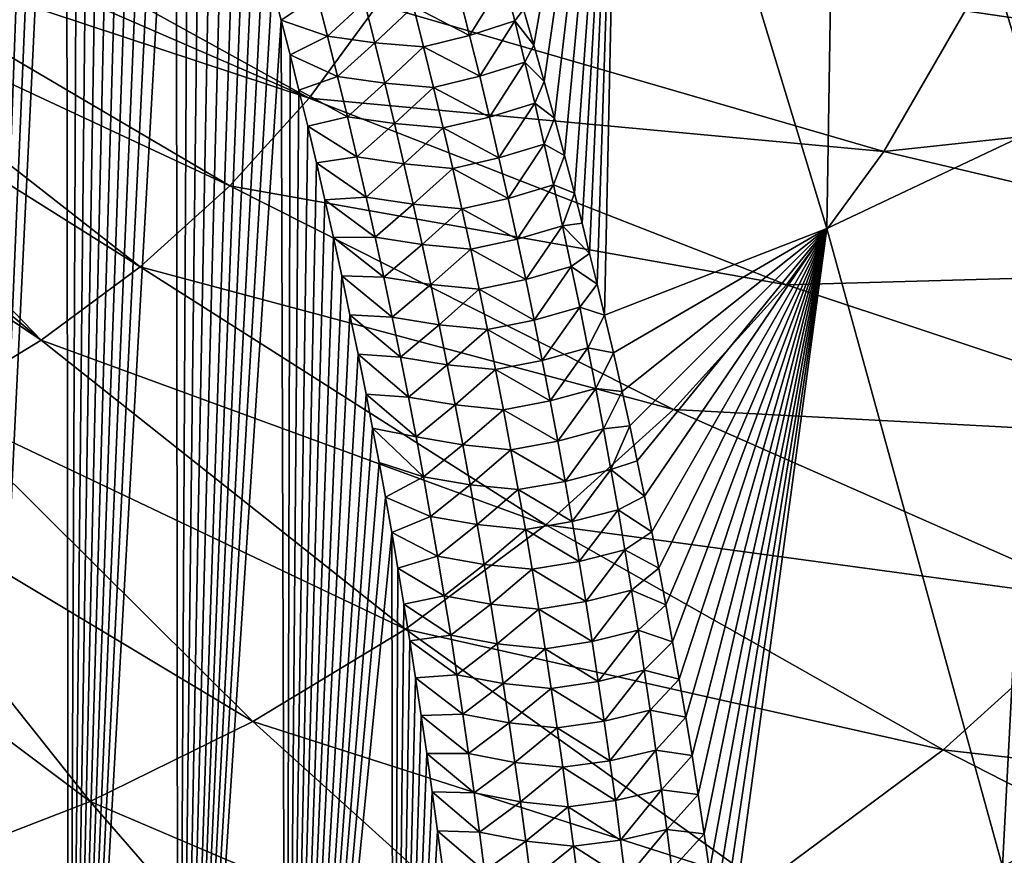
# Model space of a CAD drawing. Header units: metres. Extents: x -109 to 109, y -315 to 32.
# Tile 308 of 384: x 82.13 to 88.73, y -54.62 to -49.03. Entities that reach past the tile are written whole.
import ezdxf

# ---------------------------------------------------------------- set-up
doc = ezdxf.new("R2010")
doc.units = ezdxf.units.M
doc.layers.add('solid_K244242000C74_AAA', color=7, linetype='CONTINUOUS')

msp = doc.modelspace()

# ---------------------------------------------------------------- linework, layer by layer
at = {"layer": 'solid_K244242000C74_AAA'}
for points in [[(81.726189, -59.402504, 48.252052), (82.053108, -43.763813, 27.328327), (82.164825, -44.009323, 27.59325)], [(81.726189, -59.402504, 48.252052), (82.164825, -44.009323, 27.59325), (82.27639, -44.261806, 27.866171)], [(81.726189, -59.402504, 48.252052), (82.27639, -44.261806, 27.866171), (82.359879, -44.45602, 28.076517)], [(81.726189, -59.402504, 48.252052), (82.359879, -44.45602, 28.076517), (82.443153, -44.654606, 28.292028)], [(88.975899, -49.744759, 36.259892), (87.621567, -45.251755, 31.041943), (89.022461, -44.531033, 31.546597)], [(82.462204, -59.461239, 47.93), (81.726189, -59.402504, 48.252052), (82.443153, -44.654606, 28.292028)], [(82.462204, -59.461239, 47.93), (82.443153, -44.654606, 28.292028), (82.526222, -44.857567, 28.512701)], [(82.462204, -59.461239, 47.93), (82.526222, -44.857567, 28.512701), (82.609161, -45.064625, 28.738136)], [(82.462204, -59.461239, 47.93), (82.609161, -45.064625, 28.738136), (82.691895, -45.275982, 28.96863)], [(82.462204, -59.461239, 47.93), (82.691895, -45.275982, 28.96863), (82.774361, -45.491848, 29.204515)], [(87.539856, -50.423916, 35.78434), (86.159157, -45.885197, 30.598402), (87.621567, -45.251755, 31.041943)], [(88.975899, -49.744759, 36.259892), (87.539856, -50.423916, 35.78434), (87.621567, -45.251755, 31.041943)], [(82.462204, -59.461239, 47.93), (82.774361, -45.491848, 29.204515), (82.856483, -45.712444, 29.446127)], [(82.462204, -59.461239, 47.93), (82.856483, -45.712444, 29.446127), (82.938248, -45.937805, 29.693533)], [(85.576828, -49.196304, 33.296268), (85.506889, -48.957386, 33.02734), (86.159157, -45.885197, 30.598402)], [(85.646049, -49.438728, 33.569897), (85.576828, -49.196304, 33.296268), (86.159157, -45.885197, 30.598402)], [(85.714485, -49.684856, 33.848454), (85.646049, -49.438728, 33.569897), (86.159157, -45.885197, 30.598402)], [(85.782104, -49.934872, 34.132164), (85.714485, -49.684856, 33.848454), (86.159157, -45.885197, 30.598402)], [(85.848846, -50.188957, 34.421257), (85.782104, -49.934872, 34.132164), (86.159157, -45.885197, 30.598402)], [(85.900154, -50.389652, 34.650139), (85.848846, -50.188957, 34.421257), (86.159157, -45.885197, 30.598402)], [(85.95092, -50.592587, 34.882149), (85.900154, -50.389652, 34.650139), (86.159157, -45.885197, 30.598402)], [(86.001144, -50.797588, 35.117146), (85.95092, -50.592587, 34.882149), (86.159157, -45.885197, 30.598402)], [(86.050797, -51.004757, 35.355259), (86.001144, -50.797588, 35.117146), (86.159157, -45.885197, 30.598402)], [(87.539856, -50.423916, 35.78434), (86.050797, -51.004757, 35.355259), (86.159157, -45.885197, 30.598402)], [(82.462204, -59.461239, 47.93), (82.938248, -45.937805, 29.693533), (83.019783, -46.167603, 29.946218)], [(82.462204, -59.461239, 47.93), (83.019783, -46.167603, 29.946218), (83.100998, -46.402039, 30.204504)], [(82.462204, -59.461239, 47.93), (83.100998, -46.402039, 30.204504), (83.181793, -46.641346, 30.468782)], [(83.193497, -59.527279, 47.561207), (82.462204, -59.461239, 47.93), (83.181793, -46.641346, 30.468782)], [(83.193497, -59.527279, 47.561207), (83.181793, -46.641346, 30.468782), (83.262077, -46.885769, 30.739441)], [(83.193497, -59.527279, 47.561207), (83.262077, -46.885769, 30.739441), (83.341812, -47.135399, 31.01663)], [(83.193497, -59.527279, 47.561207), (83.341812, -47.135399, 31.01663), (83.421181, -47.389839, 31.299721)], [(83.193497, -59.527279, 47.561207), (83.421181, -47.389839, 31.299721), (83.500076, -47.649284, 31.589045)], [(83.193497, -59.527279, 47.561207), (83.500076, -47.649284, 31.589045), (83.578369, -47.914001, 31.885057)], [(81.021439, -47.867664, 63.811001), (80.813713, -48.13847, 63.621384), (84.071983, -49.550869, 61.94511)], [(81.021439, -47.867664, 63.811001), (84.071983, -49.550869, 61.94511), (84.531441, -48.922951, 62.384785)], [(83.193497, -59.527279, 47.561207), (83.578369, -47.914001, 31.885057), (83.640488, -48.129753, 32.126995)], [(80.813713, -48.13847, 63.621384), (80.581871, -48.395798, 63.4412), (84.071983, -49.550869, 61.94511)], [(83.193497, -59.527279, 47.561207), (83.640488, -48.129753, 32.126995), (83.702072, -48.349182, 32.373734)], [(91.943657, -49.475998, 59.506268), (92.496307, -48.210781, 60.392181), (88.46579, -48.967297, 61.29134)], [(83.193497, -59.527279, 47.561207), (83.702072, -48.349182, 32.373734), (83.76326, -48.572044, 32.624866)], [(80.581871, -48.395798, 63.4412), (80.327209, -48.63821, 63.271458), (83.539612, -50.138874, 61.533386)], [(80.581871, -48.395798, 63.4412), (83.539612, -50.138874, 61.533386), (84.071983, -49.550869, 61.94511)], [(83.193497, -59.527279, 47.561207), (83.76326, -48.572044, 32.624866), (83.824089, -48.798252, 32.880257)], [(80.327209, -48.63821, 63.271458), (80.051132, -48.864361, 63.11311), (82.939445, -50.681305, 61.153572)], [(80.327209, -48.63821, 63.271458), (82.939445, -50.681305, 61.153572), (83.539612, -50.138874, 61.533386)], [(83.193497, -59.527279, 47.561207), (83.824089, -48.798252, 32.880257), (83.884476, -49.027958, 33.140175)], [(84.124443, -48.866665, 32.794483), (83.884476, -49.027958, 33.140175), (83.824089, -48.798252, 32.880257)], [(85.146988, -49.130974, 33.043907), (85.077545, -48.856926, 32.741043), (85.379143, -48.75864, 32.766819)], [(85.146988, -49.130974, 33.043907), (85.379143, -48.75864, 32.766819), (85.449142, -49.034378, 33.069736)], [(85.449142, -49.034378, 33.069736), (85.379143, -48.75864, 32.766819), (85.506889, -48.957386, 33.02734)], [(80.051132, -48.864361, 63.11311), (79.755203, -49.072979, 62.967033), (82.27726, -51.172932, 60.80933)], [(80.051132, -48.864361, 63.11311), (82.27726, -51.172932, 60.80933), (82.939445, -50.681305, 61.153572)], [(84.194229, -49.136566, 33.098251), (83.884476, -49.027958, 33.140175), (84.124443, -48.866665, 32.794483)], [(84.194229, -49.136566, 33.098251), (84.124443, -48.866665, 32.794483), (84.441505, -48.90871, 32.751919)], [(84.769806, -48.93647, 32.768391), (85.077545, -48.856926, 32.741043), (85.146988, -49.130974, 33.043907)], [(87.922363, -49.908493, 60.632309), (84.531441, -48.922951, 62.384785), (84.071983, -49.550869, 61.94511)], [(84.194229, -49.136566, 33.098251), (84.441505, -48.90871, 32.751919), (84.51088, -49.179886, 33.055283)], [(84.51088, -49.179886, 33.055283), (84.441505, -48.90871, 32.751919), (84.769806, -48.93647, 32.768391)], [(84.51088, -49.179886, 33.055283), (84.769806, -48.93647, 32.768391), (84.838654, -49.208263, 33.070705)], [(87.922363, -49.908493, 60.632309), (88.46579, -48.967297, 61.29134), (84.531441, -48.922951, 62.384785)], [(84.838654, -49.208263, 33.070705), (84.769806, -48.93647, 32.768391), (85.146988, -49.130974, 33.043907)], [(85.449142, -49.034378, 33.069736), (85.506889, -48.957386, 33.02734), (85.576828, -49.196304, 33.296268)], [(91.943657, -49.475998, 59.506268), (88.46579, -48.967297, 61.29134), (87.922363, -49.908493, 60.632309)], [(79.755203, -49.072979, 62.967033), (79.441063, -49.262897, 62.834049), (82.27726, -51.172932, 60.80933)], [(83.918663, -59.600697, 47.145042), (83.193497, -59.527279, 47.561207), (83.884476, -49.027958, 33.140175)], [(83.918663, -59.600697, 47.145042), (83.884476, -49.027958, 33.140175), (83.944313, -49.261318, 33.404903)], [(84.194229, -49.136566, 33.098251), (83.944313, -49.261318, 33.404903), (83.884476, -49.027958, 33.140175)], [(85.214417, -49.404667, 33.347458), (85.146988, -49.130974, 33.043907), (85.449142, -49.034378, 33.069736)], [(85.214417, -49.404667, 33.347458), (85.449142, -49.034378, 33.069736), (85.517097, -49.309719, 33.373341)], [(85.517097, -49.309719, 33.373341), (85.449142, -49.034378, 33.069736), (85.576828, -49.196304, 33.296268)], [(84.262009, -49.406254, 33.402714), (83.944313, -49.261318, 33.404903), (84.194229, -49.136566, 33.098251)], [(84.262009, -49.406254, 33.402714), (84.194229, -49.136566, 33.098251), (84.51088, -49.179886, 33.055283)], [(84.838654, -49.208263, 33.070705), (85.146988, -49.130974, 33.043907), (85.214417, -49.404667, 33.347458)], [(84.262009, -49.406254, 33.402714), (84.51088, -49.179886, 33.055283), (84.578247, -49.45079, 33.359337)], [(84.578247, -49.45079, 33.359337), (84.51088, -49.179886, 33.055283), (84.838654, -49.208263, 33.070705)], [(85.517097, -49.309719, 33.373341), (85.576828, -49.196304, 33.296268), (85.646049, -49.438728, 33.569897)], [(79.441063, -49.262897, 62.834049), (81.559441, -51.609028, 60.503975), (82.27726, -51.172932, 60.80933)], [(83.918663, -59.600697, 47.145042), (83.944313, -49.261318, 33.404903), (84.003532, -49.498482, 33.674721)], [(84.262009, -49.406254, 33.402714), (84.003532, -49.498482, 33.674721), (83.944313, -49.261318, 33.404903)], [(84.578247, -49.45079, 33.359337), (84.838654, -49.208263, 33.070705), (84.90551, -49.47974, 33.373707)], [(84.90551, -49.47974, 33.373707), (84.838654, -49.208263, 33.070705), (85.214417, -49.404667, 33.347458)], [(85.279869, -49.677986, 33.651688), (85.214417, -49.404667, 33.347458), (85.517097, -49.309719, 33.373341)], [(85.279869, -49.677986, 33.651688), (85.517097, -49.309719, 33.373341), (85.583054, -49.584648, 33.677628)], [(85.583054, -49.584648, 33.677628), (85.517097, -49.309719, 33.373341), (85.646049, -49.438728, 33.569897)], [(84.90551, -49.47974, 33.373707), (85.214417, -49.404667, 33.347458), (85.279869, -49.677986, 33.651688)], [(84.32782, -49.675705, 33.707867), (84.003532, -49.498482, 33.674721), (84.262009, -49.406254, 33.402714)], [(84.32782, -49.675705, 33.707867), (84.262009, -49.406254, 33.402714), (84.578247, -49.45079, 33.359337)], [(84.32782, -49.675705, 33.707867), (84.578247, -49.45079, 33.359337), (84.643661, -49.721413, 33.664074)], [(84.643661, -49.721413, 33.664074), (84.578247, -49.45079, 33.359337), (84.90551, -49.47974, 33.373707)], [(85.583054, -49.584648, 33.677628), (85.646049, -49.438728, 33.569897), (85.714485, -49.684856, 33.848454)], [(83.918663, -59.600697, 47.145042), (84.003532, -49.498482, 33.674721), (84.062042, -49.739605, 33.949909)], [(84.32782, -49.675705, 33.707867), (84.062042, -49.739605, 33.949909), (84.003532, -49.498482, 33.674721)], [(84.643661, -49.721413, 33.664074), (84.90551, -49.47974, 33.373707), (84.970413, -49.750889, 33.677383)], [(84.970413, -49.750889, 33.677383), (84.90551, -49.47974, 33.373707), (85.279869, -49.677986, 33.651688)], [(91.242279, -50.69075, 58.655689), (91.943657, -49.475998, 59.506268), (87.922363, -49.908493, 60.632309)], [(87.268929, -50.801521, 60.007004), (84.071983, -49.550869, 61.94511), (83.539612, -50.138874, 61.533386)], [(87.268929, -50.801521, 60.007004), (87.922363, -49.908493, 60.632309), (84.071983, -49.550869, 61.94511)], [(85.343376, -49.95092, 33.956596), (85.279869, -49.677986, 33.651688), (85.583054, -49.584648, 33.677628)], [(85.343376, -49.95092, 33.956596), (85.583054, -49.584648, 33.677628), (85.647049, -49.85915, 33.982597)], [(85.647049, -49.85915, 33.982597), (85.583054, -49.584648, 33.677628), (85.714485, -49.684856, 33.848454)], [(84.391708, -49.944904, 34.013695), (84.062042, -49.739605, 33.949909), (84.32782, -49.675705, 33.707867)], [(84.391708, -49.944904, 34.013695), (84.32782, -49.675705, 33.707867), (84.643661, -49.721413, 33.664074)], [(84.391708, -49.944904, 34.013695), (84.643661, -49.721413, 33.664074), (84.707146, -49.991741, 33.96949)], [(84.707146, -49.991741, 33.96949), (84.643661, -49.721413, 33.664074), (84.970413, -49.750889, 33.677383)], [(84.970413, -49.750889, 33.677383), (85.279869, -49.677986, 33.651688), (85.343376, -49.95092, 33.956596)], [(85.647049, -49.85915, 33.982597), (85.714485, -49.684856, 33.848454), (85.782104, -49.934872, 34.132164)], [(83.918663, -59.600697, 47.145042), (84.062042, -49.739605, 33.949909), (84.119873, -49.984627, 34.230366)], [(84.391708, -49.944904, 34.013695), (84.119873, -49.984627, 34.230366), (84.062042, -49.739605, 33.949909)], [(84.707146, -49.991741, 33.96949), (84.970413, -49.750889, 33.677383), (85.033409, -50.021698, 33.981728)], [(85.033409, -50.021698, 33.981728), (84.970413, -49.750889, 33.677383), (85.343376, -49.95092, 33.956596)], [(88.71682, -54.700321, 41.228554), (87.539856, -50.423916, 35.78434), (88.975899, -49.744759, 36.259892)], [(90.485481, -53.762184, 41.855423), (88.71682, -54.700321, 41.228554), (88.975899, -49.744759, 36.259892)], [(85.404991, -50.223461, 34.262173), (85.343376, -49.95092, 33.956596), (85.647049, -49.85915, 33.982597)], [(85.404991, -50.223461, 34.262173), (85.647049, -49.85915, 33.982597), (85.709129, -50.133224, 34.288239)], [(85.709129, -50.133224, 34.288239), (85.647049, -49.85915, 33.982597), (85.782104, -49.934872, 34.132164)], [(91.242279, -50.69075, 58.655689), (87.922363, -49.908493, 60.632309), (87.268929, -50.801521, 60.007004)], [(83.918663, -59.600697, 47.145042), (84.119873, -49.984627, 34.230366), (84.177238, -50.233238, 34.515541)], [(84.453697, -50.21384, 34.320198), (84.119873, -49.984627, 34.230366), (84.391708, -49.944904, 34.013695)], [(84.453697, -50.21384, 34.320198), (84.177238, -50.233238, 34.515541), (84.119873, -49.984627, 34.230366)], [(84.453697, -50.21384, 34.320198), (84.391708, -49.944904, 34.013695), (84.707146, -49.991741, 33.96949)], [(84.453697, -50.21384, 34.320198), (84.707146, -49.991741, 33.96949), (84.768745, -50.261757, 34.27557)], [(84.768745, -50.261757, 34.27557), (84.707146, -49.991741, 33.96949), (85.033409, -50.021698, 33.981728)], [(85.033409, -50.021698, 33.981728), (85.343376, -49.95092, 33.956596), (85.404991, -50.223461, 34.262173)], [(85.709129, -50.133224, 34.288239), (85.782104, -49.934872, 34.132164), (85.848846, -50.188957, 34.421257)], [(84.768745, -50.261757, 34.27557), (85.033409, -50.021698, 33.981728), (85.094528, -50.292152, 34.286739)], [(85.094528, -50.292152, 34.286739), (85.033409, -50.021698, 33.981728), (85.404991, -50.223461, 34.262173)], [(86.51178, -51.637787, 59.421444), (83.539612, -50.138874, 61.533386), (82.939445, -50.681305, 61.153572)], [(86.51178, -51.637787, 59.421444), (87.268929, -50.801521, 60.007004), (83.539612, -50.138874, 61.533386)], [(85.464745, -50.495594, 34.568413), (85.404991, -50.223461, 34.262173), (85.709129, -50.133224, 34.288239)], [(85.464745, -50.495594, 34.568413), (85.709129, -50.133224, 34.288239), (85.769325, -50.406853, 34.594547)], [(85.769325, -50.406853, 34.594547), (85.709129, -50.133224, 34.288239), (85.848846, -50.188957, 34.421257)], [(85.769325, -50.406853, 34.594547), (85.848846, -50.188957, 34.421257), (85.900154, -50.389652, 34.650139)], [(83.918663, -59.600697, 47.145042), (84.177238, -50.233238, 34.515541), (84.234009, -50.485592, 34.80574)], [(84.51384, -50.482494, 34.627361), (84.177238, -50.233238, 34.515541), (84.453697, -50.21384, 34.320198)], [(84.51384, -50.482494, 34.627361), (84.234009, -50.485592, 34.80574), (84.177238, -50.233238, 34.515541)], [(84.51384, -50.482494, 34.627361), (84.453697, -50.21384, 34.320198), (84.768745, -50.261757, 34.27557)], [(84.51384, -50.482494, 34.627361), (84.768745, -50.261757, 34.27557), (84.828499, -50.531445, 34.582314)], [(84.828499, -50.531445, 34.582314), (84.768745, -50.261757, 34.27557), (85.094528, -50.292152, 34.286739)], [(85.094528, -50.292152, 34.286739), (85.404991, -50.223461, 34.262173), (85.464745, -50.495594, 34.568413)], [(84.828499, -50.531445, 34.582314), (85.094528, -50.292152, 34.286739), (85.153809, -50.562237, 34.592407)], [(85.153809, -50.562237, 34.592407), (85.094528, -50.292152, 34.286739), (85.464745, -50.495594, 34.568413)], [(85.769325, -50.406853, 34.594547), (85.900154, -50.389652, 34.650139), (85.95092, -50.592587, 34.882149)], [(85.522675, -50.767307, 34.875309), (85.464745, -50.495594, 34.568413), (85.769325, -50.406853, 34.594547)], [(85.522675, -50.767307, 34.875309), (85.769325, -50.406853, 34.594547), (85.827682, -50.680027, 34.90152)], [(85.827682, -50.680027, 34.90152), (85.769325, -50.406853, 34.594547), (85.95092, -50.592587, 34.882149)], [(86.110168, -51.2589, 35.648205), (86.050797, -51.004757, 35.355259), (87.539856, -50.423916, 35.78434)], [(86.168602, -51.516575, 35.946148), (86.110168, -51.2589, 35.648205), (87.539856, -50.423916, 35.78434)], [(86.219391, -51.747299, 36.213703), (86.168602, -51.516575, 35.946148), (87.539856, -50.423916, 35.78434)], [(86.269363, -51.981056, 36.485512), (86.219391, -51.747299, 36.213703), (87.539856, -50.423916, 35.78434)], [(86.318474, -52.217964, 36.761734), (86.269363, -51.981056, 36.485512), (87.539856, -50.423916, 35.78434)], [(86.366684, -52.458084, 37.042473), (86.318474, -52.217964, 36.761734), (87.539856, -50.423916, 35.78434)], [(86.414055, -52.700817, 37.327225), (86.366684, -52.458084, 37.042473), (87.539856, -50.423916, 35.78434)], [(86.460571, -52.946133, 37.615997), (86.414055, -52.700817, 37.327225), (87.539856, -50.423916, 35.78434)], [(86.506165, -53.194191, 37.908989), (86.460571, -52.946133, 37.615997), (87.539856, -50.423916, 35.78434)], [(86.550789, -53.445156, 38.206406), (86.506165, -53.194191, 37.908989), (87.539856, -50.423916, 35.78434)], [(86.594376, -53.699181, 38.508446), (86.550789, -53.445156, 38.206406), (87.539856, -50.423916, 35.78434)], [(86.636871, -53.956425, 38.815319), (86.594376, -53.699181, 38.508446), (87.539856, -50.423916, 35.78434)], [(86.6782, -54.217033, 39.127232), (86.636871, -53.956425, 38.815319), (87.539856, -50.423916, 35.78434)], [(86.718307, -54.481167, 39.444393), (86.6782, -54.217033, 39.127232), (87.539856, -50.423916, 35.78434)], [(86.754082, -54.727104, 39.740685), (86.718307, -54.481167, 39.444393), (87.539856, -50.423916, 35.78434)], [(86.788918, -54.975323, 40.040863), (86.754082, -54.727104, 39.740685), (87.539856, -50.423916, 35.78434)], [(86.822777, -55.225868, 40.345028), (86.788918, -54.975323, 40.040863), (87.539856, -50.423916, 35.78434)], [(86.855583, -55.478909, 40.65337), (86.822777, -55.225868, 40.345028), (87.539856, -50.423916, 35.78434)], [(88.71682, -54.700321, 41.228554), (86.855583, -55.478909, 40.65337), (87.539856, -50.423916, 35.78434)], [(83.918663, -59.600697, 47.145042), (84.234009, -50.485592, 34.80574), (84.290077, -50.741859, 35.101288)], [(84.572159, -50.750847, 34.935177), (84.234009, -50.485592, 34.80574), (84.51384, -50.482494, 34.627361)], [(84.572159, -50.750847, 34.935177), (84.290077, -50.741859, 35.101288), (84.234009, -50.485592, 34.80574)], [(84.572159, -50.750847, 34.935177), (84.51384, -50.482494, 34.627361), (84.828499, -50.531445, 34.582314)], [(85.153809, -50.562237, 34.592407), (85.464745, -50.495594, 34.568413), (85.522675, -50.767307, 34.875309)], [(84.572159, -50.750847, 34.935177), (84.828499, -50.531445, 34.582314), (84.886444, -50.800793, 34.889709)], [(84.886444, -50.800793, 34.889709), (84.828499, -50.531445, 34.582314), (85.153809, -50.562237, 34.592407)], [(84.886444, -50.800793, 34.889709), (85.153809, -50.562237, 34.592407), (85.211296, -50.831944, 34.898724)], [(85.211296, -50.831944, 34.898724), (85.153809, -50.562237, 34.592407), (85.522675, -50.767307, 34.875309)], [(85.827682, -50.680027, 34.90152), (85.95092, -50.592587, 34.882149), (86.001144, -50.797588, 35.117146)], [(85.658218, -52.409233, 58.881271), (82.939445, -50.681305, 61.153572), (82.27726, -51.172932, 60.80933)], [(85.658218, -52.409233, 58.881271), (86.51178, -51.637787, 59.421444), (82.939445, -50.681305, 61.153572)], [(85.578827, -51.038589, 35.182861), (85.522675, -50.767307, 34.875309), (85.827682, -50.680027, 34.90152)], [(85.578827, -51.038589, 35.182861), (85.827682, -50.680027, 34.90152), (85.884239, -50.952736, 35.209148)], [(85.884239, -50.952736, 35.209148), (85.827682, -50.680027, 34.90152), (86.001144, -50.797588, 35.117146)], [(90.398926, -51.843342, 57.848637), (91.242279, -50.69075, 58.655689), (87.268929, -50.801521, 60.007004)], [(83.918663, -59.600697, 47.145042), (84.290077, -50.741859, 35.101288), (84.345322, -51.002209, 35.402523)], [(84.6287, -51.018887, 35.243637), (84.345322, -51.002209, 35.402523), (84.290077, -50.741859, 35.101288)], [(84.6287, -51.018887, 35.243637), (84.290077, -50.741859, 35.101288), (84.572159, -50.750847, 34.935177)], [(84.6287, -51.018887, 35.243637), (84.572159, -50.750847, 34.935177), (84.886444, -50.800793, 34.889709)], [(85.211296, -50.831944, 34.898724), (85.522675, -50.767307, 34.875309), (85.578827, -51.038589, 35.182861)], [(84.6287, -51.018887, 35.243637), (84.886444, -50.800793, 34.889709), (84.942604, -51.069786, 35.19775)], [(84.942604, -51.069786, 35.19775), (84.886444, -50.800793, 34.889709), (85.211296, -50.831944, 34.898724)], [(84.942604, -51.069786, 35.19775), (85.211296, -50.831944, 34.898724), (85.267021, -51.101257, 35.205681)], [(85.267021, -51.101257, 35.205681), (85.211296, -50.831944, 34.898724), (85.578827, -51.038589, 35.182861)], [(85.884239, -50.952736, 35.209148), (86.001144, -50.797588, 35.117146), (86.050797, -51.004757, 35.355259)], [(90.398926, -51.843342, 57.848637), (87.268929, -50.801521, 60.007004), (86.51178, -51.637787, 59.421444)], [(85.633217, -51.309433, 35.491055), (85.578827, -51.038589, 35.182861), (85.884239, -50.952736, 35.209148)], [(85.633217, -51.309433, 35.491055), (85.884239, -50.952736, 35.209148), (85.939026, -51.224972, 35.517433)], [(85.939026, -51.224972, 35.517433), (85.884239, -50.952736, 35.209148), (86.050797, -51.004757, 35.355259)], [(83.918663, -59.600697, 47.145042), (84.345322, -51.002209, 35.402523), (84.399635, -51.266811, 35.709774)], [(84.683487, -51.286602, 35.552738), (84.399635, -51.266811, 35.709774), (84.345322, -51.002209, 35.402523)], [(84.683487, -51.286602, 35.552738), (84.345322, -51.002209, 35.402523), (84.6287, -51.018887, 35.243637)], [(84.683487, -51.286602, 35.552738), (84.6287, -51.018887, 35.243637), (84.942604, -51.069786, 35.19775)], [(85.267021, -51.101257, 35.205681), (85.578827, -51.038589, 35.182861), (85.633217, -51.309433, 35.491055)], [(85.939026, -51.224972, 35.517433), (86.050797, -51.004757, 35.355259), (86.110168, -51.2589, 35.648205)], [(84.683487, -51.286602, 35.552738), (84.942604, -51.069786, 35.19775), (84.997025, -51.338413, 35.506432)], [(84.997025, -51.338413, 35.506432), (84.942604, -51.069786, 35.19775), (85.267021, -51.101257, 35.205681)], [(84.997025, -51.338413, 35.506432), (85.267021, -51.101257, 35.205681), (85.320999, -51.370171, 35.513283)], [(85.320999, -51.370171, 35.513283), (85.267021, -51.101257, 35.205681), (85.633217, -51.309433, 35.491055)], [(84.716461, -53.108429, 58.391689), (82.27726, -51.172932, 60.80933), (81.559441, -51.609028, 60.503975)], [(84.716461, -53.108429, 58.391689), (85.658218, -52.409233, 58.881271), (82.27726, -51.172932, 60.80933)], [(85.685883, -51.57983, 35.799896), (85.633217, -51.309433, 35.491055), (85.939026, -51.224972, 35.517433)], [(85.685883, -51.57983, 35.799896), (85.939026, -51.224972, 35.517433), (85.992065, -51.496723, 35.82637)], [(85.992065, -51.496723, 35.82637), (85.939026, -51.224972, 35.517433), (86.110168, -51.2589, 35.648205)], [(83.918663, -59.600697, 47.145042), (84.399635, -51.266811, 35.709774), (84.452934, -51.535767, 36.023251)], [(84.736542, -51.553974, 35.862473), (84.452934, -51.535767, 36.023251), (84.399635, -51.266811, 35.709774)], [(84.736542, -51.553974, 35.862473), (84.399635, -51.266811, 35.709774), (84.683487, -51.286602, 35.552738)], [(84.736542, -51.553974, 35.862473), (84.683487, -51.286602, 35.552738), (84.997025, -51.338413, 35.506432)], [(85.320999, -51.370171, 35.513283), (85.633217, -51.309433, 35.491055), (85.685883, -51.57983, 35.799896)], [(85.992065, -51.496723, 35.82637), (86.110168, -51.2589, 35.648205), (86.168602, -51.516575, 35.946148)], [(84.736542, -51.553974, 35.862473), (84.997025, -51.338413, 35.506432), (85.049721, -51.606667, 35.815746)], [(85.049721, -51.606667, 35.815746), (84.997025, -51.338413, 35.506432), (85.320999, -51.370171, 35.513283)], [(85.049721, -51.606667, 35.815746), (85.320999, -51.370171, 35.513283), (85.373276, -51.638672, 35.821514)], [(85.373276, -51.638672, 35.821514), (85.320999, -51.370171, 35.513283), (85.685883, -51.57983, 35.799896)], [(85.736839, -51.849766, 36.109375), (85.685883, -51.57983, 35.799896), (85.992065, -51.496723, 35.82637)], [(85.736839, -51.849766, 36.109375), (85.992065, -51.496723, 35.82637), (86.043381, -51.767986, 36.135952)], [(86.043381, -51.767986, 36.135952), (85.992065, -51.496723, 35.82637), (86.168602, -51.516575, 35.946148)], [(83.918663, -59.600697, 47.145042), (84.452934, -51.535767, 36.023251), (84.496826, -51.762909, 36.288635)], [(84.787895, -51.820995, 36.172832), (84.496826, -51.762909, 36.288635), (84.452934, -51.535767, 36.023251)], [(84.787895, -51.820995, 36.172832), (84.452934, -51.535767, 36.023251), (84.736542, -51.553974, 35.862473)], [(84.787895, -51.820995, 36.172832), (84.736542, -51.553974, 35.862473), (85.049721, -51.606667, 35.815746)], [(85.373276, -51.638672, 35.821514), (85.685883, -51.57983, 35.799896), (85.736839, -51.849766, 36.109375)], [(86.043381, -51.767986, 36.135952), (86.168602, -51.516575, 35.946148), (86.219391, -51.747299, 36.213703)], [(83.695564, -53.728645, 57.957409), (81.559441, -51.609028, 60.503975), (80.792892, -51.985386, 60.240444)], [(83.695564, -53.728645, 57.957409), (84.716461, -53.108429, 58.391689), (81.559441, -51.609028, 60.503975)], [(84.787895, -51.820995, 36.172832), (85.049721, -51.606667, 35.815746), (85.100723, -51.874531, 36.12569)], [(85.100723, -51.874531, 36.12569), (85.049721, -51.606667, 35.815746), (85.373276, -51.638672, 35.821514)], [(85.100723, -51.874531, 36.12569), (85.373276, -51.638672, 35.821514), (85.423866, -51.90675, 36.130379)], [(85.423866, -51.90675, 36.130379), (85.373276, -51.638672, 35.821514), (85.736839, -51.849766, 36.109375)], [(89.421715, -52.922668, 57.092884), (86.51178, -51.637787, 59.421444), (85.658218, -52.409233, 58.881271)], [(89.421715, -52.922668, 57.092884), (90.398926, -51.843342, 57.848637), (86.51178, -51.637787, 59.421444)], [(83.918663, -59.600697, 47.145042), (84.496826, -51.762909, 36.288635), (84.540207, -51.992805, 36.55785)], [(84.837578, -52.087658, 36.483818), (84.540207, -51.992805, 36.55785), (84.496826, -51.762909, 36.288635)], [(84.837578, -52.087658, 36.483818), (84.496826, -51.762909, 36.288635), (84.787895, -51.820995, 36.172832)], [(85.786125, -52.119236, 36.419487), (85.736839, -51.849766, 36.109375), (86.043381, -51.767986, 36.135952)], [(85.786125, -52.119236, 36.419487), (86.043381, -51.767986, 36.135952), (86.09301, -52.03875, 36.446175)], [(86.09301, -52.03875, 36.446175), (86.043381, -51.767986, 36.135952), (86.219391, -51.747299, 36.213703)], [(86.09301, -52.03875, 36.446175), (86.219391, -51.747299, 36.213703), (86.269363, -51.981056, 36.485512)], [(84.837578, -52.087658, 36.483818), (84.787895, -51.820995, 36.172832), (85.100723, -51.874531, 36.12569)], [(84.837578, -52.087658, 36.483818), (85.100723, -51.874531, 36.12569), (85.150055, -52.141994, 36.43626)], [(85.150055, -52.141994, 36.43626), (85.100723, -51.874531, 36.12569), (85.423866, -51.90675, 36.130379)], [(85.150055, -52.141994, 36.43626), (85.423866, -51.90675, 36.130379), (85.472801, -52.174393, 36.439869)], [(85.423866, -51.90675, 36.130379), (85.736839, -51.849766, 36.109375), (85.786125, -52.119236, 36.419487)], [(85.472801, -52.174393, 36.439869), (85.423866, -51.90675, 36.130379), (85.786125, -52.119236, 36.419487)], [(82.605377, -54.263908, 57.582615), (80.792892, -51.985386, 60.240444), (79.985001, -52.298389, 60.021278)], [(82.605377, -54.263908, 57.582615), (83.695564, -53.728645, 57.957409), (80.792892, -51.985386, 60.240444)], [(83.918663, -59.600697, 47.145042), (84.540207, -51.992805, 36.55785), (84.583, -52.225571, 36.831123)], [(84.837578, -52.087658, 36.483818), (84.583, -52.225571, 36.831123), (84.540207, -51.992805, 36.55785)], [(85.833763, -52.388226, 36.730232), (85.786125, -52.119236, 36.419487), (86.09301, -52.03875, 36.446175)], [(85.833763, -52.388226, 36.730232), (86.09301, -52.03875, 36.446175), (86.140976, -52.309006, 36.757038)], [(86.09301, -52.03875, 36.446175), (86.269363, -51.981056, 36.485512), (86.318474, -52.217964, 36.761734)], [(86.140976, -52.309006, 36.757038), (86.09301, -52.03875, 36.446175), (86.318474, -52.217964, 36.761734)], [(84.885597, -52.353939, 36.795414), (84.583, -52.225571, 36.831123), (84.837578, -52.087658, 36.483818)], [(84.885597, -52.353939, 36.795414), (84.837578, -52.087658, 36.483818), (85.150055, -52.141994, 36.43626)], [(84.885597, -52.353939, 36.795414), (85.150055, -52.141994, 36.43626), (85.197746, -52.409046, 36.747448)], [(85.197746, -52.409046, 36.747448), (85.150055, -52.141994, 36.43626), (85.472801, -52.174393, 36.439869)], [(85.197746, -52.409046, 36.747448), (85.472801, -52.174393, 36.439869), (85.520103, -52.441593, 36.749977)], [(85.472801, -52.174393, 36.439869), (85.786125, -52.119236, 36.419487), (85.833763, -52.388226, 36.730232)], [(85.520103, -52.441593, 36.749977), (85.472801, -52.174393, 36.439869), (85.833763, -52.388226, 36.730232)], [(83.918663, -59.600697, 47.145042), (84.583, -52.225571, 36.831123), (84.625107, -52.461315, 37.108688)], [(84.885597, -52.353939, 36.795414), (84.625107, -52.461315, 37.108688), (84.583, -52.225571, 36.831123)], [(86.140976, -52.309006, 36.757038), (86.318474, -52.217964, 36.761734), (86.366684, -52.458084, 37.042473)], [(81.45639, -54.709061, 57.270916), (82.605377, -54.263908, 57.582615), (79.985001, -52.298389, 60.021278)], [(84.931999, -52.619835, 37.10762), (84.625107, -52.461315, 37.108688), (84.885597, -52.353939, 36.795414)], [(84.931999, -52.619835, 37.10762), (84.885597, -52.353939, 36.795414), (85.197746, -52.409046, 36.747448)], [(85.879784, -52.656731, 37.041603), (85.833763, -52.388226, 36.730232), (86.140976, -52.309006, 36.757038)], [(85.879784, -52.656731, 37.041603), (86.140976, -52.309006, 36.757038), (86.187309, -52.578743, 37.068539)], [(86.187309, -52.578743, 37.068539), (86.140976, -52.309006, 36.757038), (86.366684, -52.458084, 37.042473)], [(88.320061, -53.918335, 56.39571), (85.658218, -52.409233, 58.881271), (84.716461, -53.108429, 58.391689)], [(84.931999, -52.619835, 37.10762), (85.197746, -52.409046, 36.747448), (85.24382, -52.675678, 37.05925)], [(85.24382, -52.675678, 37.05925), (85.197746, -52.409046, 36.747448), (85.520103, -52.441593, 36.749977)], [(85.520103, -52.441593, 36.749977), (85.833763, -52.388226, 36.730232), (85.879784, -52.656731, 37.041603)], [(88.320061, -53.918335, 56.39571), (89.421715, -52.922668, 57.092884), (85.658218, -52.409233, 58.881271)], [(84.636833, -59.680759, 46.679348), (83.918663, -59.600697, 47.145042), (84.625107, -52.461315, 37.108688)], [(84.636833, -59.680759, 46.679348), (84.625107, -52.461315, 37.108688), (84.666428, -52.700142, 37.390781)], [(84.931999, -52.619835, 37.10762), (84.666428, -52.700142, 37.390781), (84.625107, -52.461315, 37.108688)], [(85.24382, -52.675678, 37.05925), (85.520103, -52.441593, 36.749977), (85.565804, -52.708344, 37.060699)], [(85.565804, -52.708344, 37.060699), (85.520103, -52.441593, 36.749977), (85.879784, -52.656731, 37.041603)], [(86.187309, -52.578743, 37.068539), (86.366684, -52.458084, 37.042473), (86.414055, -52.700817, 37.327225)], [(84.976799, -52.88533, 37.420433), (84.666428, -52.700142, 37.390781), (84.931999, -52.619835, 37.10762)], [(84.976799, -52.88533, 37.420433), (84.931999, -52.619835, 37.10762), (85.24382, -52.675678, 37.05925)], [(85.924202, -52.92474, 37.353596), (85.879784, -52.656731, 37.041603), (86.187309, -52.578743, 37.068539)], [(85.924202, -52.92474, 37.353596), (86.187309, -52.578743, 37.068539), (86.232033, -52.847954, 37.380669)], [(86.232033, -52.847954, 37.380669), (86.187309, -52.578743, 37.068539), (86.414055, -52.700817, 37.327225)], [(84.636833, -59.680759, 46.679348), (84.666428, -52.700142, 37.390781), (84.706879, -52.942169, 37.677635)], [(84.976799, -52.88533, 37.420433), (84.706879, -52.942169, 37.677635), (84.666428, -52.700142, 37.390781)], [(84.976799, -52.88533, 37.420433), (85.24382, -52.675678, 37.05925), (85.2883, -52.941875, 37.371658)], [(85.2883, -52.941875, 37.371658), (85.24382, -52.675678, 37.05925), (85.565804, -52.708344, 37.060699)], [(85.565804, -52.708344, 37.060699), (85.879784, -52.656731, 37.041603), (85.924202, -52.92474, 37.353596)], [(86.232033, -52.847954, 37.380669), (86.414055, -52.700817, 37.327225), (86.460571, -52.946133, 37.615997)], [(85.2883, -52.941875, 37.371658), (85.565804, -52.708344, 37.060699), (85.609924, -52.974628, 37.372036)], [(85.609924, -52.974628, 37.372036), (85.565804, -52.708344, 37.060699), (85.924202, -52.92474, 37.353596)], [(85.020012, -53.150414, 37.733841), (84.706879, -52.942169, 37.677635), (84.976799, -52.88533, 37.420433)], [(85.020012, -53.150414, 37.733841), (84.976799, -52.88533, 37.420433), (85.2883, -52.941875, 37.371658)], [(85.967049, -53.192249, 37.666206), (85.924202, -52.92474, 37.353596), (86.232033, -52.847954, 37.380669)], [(85.967049, -53.192249, 37.666206), (86.232033, -52.847954, 37.380669), (86.275169, -53.116634, 37.693428)], [(86.275169, -53.116634, 37.693428), (86.232033, -52.847954, 37.380669), (86.460571, -52.946133, 37.615997)], [(84.636833, -59.680759, 46.679348), (84.706879, -52.942169, 37.677635), (84.746361, -53.187496, 37.969482)], [(85.020012, -53.150414, 37.733841), (84.746361, -53.187496, 37.969482), (84.706879, -52.942169, 37.677635)], [(85.020012, -53.150414, 37.733841), (85.2883, -52.941875, 37.371658), (85.3312, -53.207634, 37.684673)], [(85.3312, -53.207634, 37.684673), (85.2883, -52.941875, 37.371658), (85.609924, -52.974628, 37.372036)], [(85.609924, -52.974628, 37.372036), (85.924202, -52.92474, 37.353596), (85.967049, -53.192249, 37.666206)], [(86.275169, -53.116634, 37.693428), (86.460571, -52.946133, 37.615997), (86.506165, -53.194191, 37.908989)], [(91.303795, -54.259766, 54.706966), (89.421715, -52.922668, 57.092884), (88.320061, -53.918335, 56.39571)], [(85.3312, -53.207634, 37.684673), (85.609924, -52.974628, 37.372036), (85.652473, -53.240444, 37.683975)], [(85.652473, -53.240444, 37.683975), (85.609924, -52.974628, 37.372036), (85.967049, -53.192249, 37.666206)], [(87.104576, -54.820755, 55.763828), (84.716461, -53.108429, 58.391689), (83.695564, -53.728645, 57.957409)], [(87.104576, -54.820755, 55.763828), (88.320061, -53.918335, 56.39571), (84.716461, -53.108429, 58.391689)], [(85.061661, -53.415081, 38.047848), (84.746361, -53.187496, 37.969482), (85.020012, -53.150414, 37.733841)], [(85.061661, -53.415081, 38.047848), (85.020012, -53.150414, 37.733841), (85.3312, -53.207634, 37.684673)], [(86.008339, -53.459244, 37.979435), (85.967049, -53.192249, 37.666206), (86.275169, -53.116634, 37.693428)], [(86.008339, -53.459244, 37.979435), (86.275169, -53.116634, 37.693428), (86.316727, -53.384773, 38.006809)], [(86.316727, -53.384773, 38.006809), (86.275169, -53.116634, 37.693428), (86.506165, -53.194191, 37.908989)], [(84.636833, -59.680759, 46.679348), (84.746361, -53.187496, 37.969482), (84.785011, -53.436005, 38.266068)], [(85.061661, -53.415081, 38.047848), (84.785011, -53.436005, 38.266068), (84.746361, -53.187496, 37.969482)], [(85.061661, -53.415081, 38.047848), (85.3312, -53.207634, 37.684673), (85.372551, -53.472942, 37.998287)], [(85.372551, -53.472942, 37.998287), (85.3312, -53.207634, 37.684673), (85.652473, -53.240444, 37.683975)], [(85.652473, -53.240444, 37.683975), (85.967049, -53.192249, 37.666206), (86.008339, -53.459244, 37.979435)], [(86.316727, -53.384773, 38.006809), (86.506165, -53.194191, 37.908989), (86.550789, -53.445156, 38.206406)], [(85.372551, -53.472942, 37.998287), (85.652473, -53.240444, 37.683975), (85.693489, -53.505779, 37.996521)], [(85.693489, -53.505779, 37.996521), (85.652473, -53.240444, 37.683975), (86.008339, -53.459244, 37.979435)], [(85.101768, -53.679317, 38.362442), (84.785011, -53.436005, 38.266068), (85.061661, -53.415081, 38.047848)], [(85.101768, -53.679317, 38.362442), (85.061661, -53.415081, 38.047848), (85.372551, -53.472942, 37.998287)], [(86.04808, -53.725719, 38.293274), (86.008339, -53.459244, 37.979435), (86.316727, -53.384773, 38.006809)], [(86.04808, -53.725719, 38.293274), (86.316727, -53.384773, 38.006809), (86.356735, -53.652367, 38.320816)], [(86.356735, -53.652367, 38.320816), (86.316727, -53.384773, 38.006809), (86.550789, -53.445156, 38.206406)], [(84.636833, -59.680759, 46.679348), (84.785011, -53.436005, 38.266068), (84.823044, -53.687435, 38.566864)], [(85.101768, -53.679317, 38.362442), (84.823044, -53.687435, 38.566864), (84.785011, -53.436005, 38.266068)], [(85.101768, -53.679317, 38.362442), (85.372551, -53.472942, 37.998287), (85.412361, -53.737789, 38.312496)], [(85.412361, -53.737789, 38.312496), (85.372551, -53.472942, 37.998287), (85.693489, -53.505779, 37.996521)], [(85.693489, -53.505779, 37.996521), (86.008339, -53.459244, 37.979435), (86.04808, -53.725719, 38.293274)], [(86.356735, -53.652367, 38.320816), (86.550789, -53.445156, 38.206406), (86.594376, -53.699181, 38.508446)], [(85.412361, -53.737789, 38.312496), (85.693489, -53.505779, 37.996521), (85.732971, -53.77063, 38.309669)], [(85.732971, -53.77063, 38.309669), (85.693489, -53.505779, 37.996521), (86.04808, -53.725719, 38.293274)], [(84.636833, -59.680759, 46.679348), (84.823044, -53.687435, 38.566864), (84.860344, -53.94191, 38.87215)], [(85.140343, -53.943115, 38.67762), (84.823044, -53.687435, 38.566864), (85.101768, -53.679317, 38.362442)], [(85.140343, -53.943115, 38.67762), (84.860344, -53.94191, 38.87215), (84.823044, -53.687435, 38.566864)], [(85.140343, -53.943115, 38.67762), (85.101768, -53.679317, 38.362442), (85.412361, -53.737789, 38.312496)], [(86.086304, -53.991673, 38.607719), (86.04808, -53.725719, 38.293274), (86.356735, -53.652367, 38.320816)], [(86.086304, -53.991673, 38.607719), (86.356735, -53.652367, 38.320816), (86.39521, -53.919407, 38.635445)], [(86.39521, -53.919407, 38.635445), (86.356735, -53.652367, 38.320816), (86.594376, -53.699181, 38.508446)], [(85.786964, -55.621239, 55.203323), (83.695564, -53.728645, 57.957409), (82.605377, -54.263908, 57.582615)], [(85.786964, -55.621239, 55.203323), (87.104576, -54.820755, 55.763828), (83.695564, -53.728645, 57.957409)], [(85.140343, -53.943115, 38.67762), (85.412361, -53.737789, 38.312496), (85.450653, -54.002171, 38.6273)], [(85.450653, -54.002171, 38.6273), (85.412361, -53.737789, 38.312496), (85.732971, -53.77063, 38.309669)], [(85.732971, -53.77063, 38.309669), (86.04808, -53.725719, 38.293274), (86.086304, -53.991673, 38.607719)], [(86.39521, -53.919407, 38.635445), (86.594376, -53.699181, 38.508446), (86.636871, -53.956425, 38.815319)], [(85.450653, -54.002171, 38.6273), (85.732971, -53.77063, 38.309669), (85.770943, -54.034981, 38.623409)], [(85.770943, -54.034981, 38.623409), (85.732971, -53.77063, 38.309669), (86.086304, -53.991673, 38.607719)], [(88.974266, -59.033184, 46.639111), (88.71682, -54.700321, 41.228554), (90.485481, -53.762184, 41.855423)], [(84.636833, -59.680759, 46.679348), (84.860344, -53.94191, 38.87215), (84.896774, -54.199554, 39.182213)], [(85.177399, -54.206467, 38.993385), (84.896774, -54.199554, 39.182213), (84.860344, -53.94191, 38.87215)], [(85.177399, -54.206467, 38.993385), (84.860344, -53.94191, 38.87215), (85.140343, -53.943115, 38.67762)], [(85.177399, -54.206467, 38.993385), (85.140343, -53.943115, 38.67762), (85.450653, -54.002171, 38.6273)], [(86.123024, -54.257092, 38.922775), (86.086304, -53.991673, 38.607719), (86.39521, -53.919407, 38.635445)], [(86.123024, -54.257092, 38.922775), (86.39521, -53.919407, 38.635445), (86.432167, -54.185886, 38.950687)], [(86.432167, -54.185886, 38.950687), (86.39521, -53.919407, 38.635445), (86.636871, -53.956425, 38.815319)], [(90.87207, -55.221333, 53.701462), (88.320061, -53.918335, 56.39571), (87.104576, -54.820755, 55.763828)], [(90.87207, -55.221333, 53.701462), (91.303795, -54.259766, 54.706966), (88.320061, -53.918335, 56.39571)], [(85.177399, -54.206467, 38.993385), (85.450653, -54.002171, 38.6273), (85.487434, -54.266075, 38.942688)], [(85.487434, -54.266075, 38.942688), (85.450653, -54.002171, 38.6273), (85.770943, -54.034981, 38.623409)], [(85.770943, -54.034981, 38.623409), (86.086304, -53.991673, 38.607719), (86.123024, -54.257092, 38.922775)], [(86.432167, -54.185886, 38.950687), (86.636871, -53.956425, 38.815319), (86.6782, -54.217033, 39.127232)], [(85.487434, -54.266075, 38.942688), (85.770943, -54.034981, 38.623409), (85.807434, -54.298836, 38.937744)], [(85.807434, -54.298836, 38.937744), (85.770943, -54.034981, 38.623409), (86.123024, -54.257092, 38.922775)], [(84.636833, -59.680759, 46.679348), (84.896774, -54.199554, 39.182213), (84.932228, -54.460487, 39.497341)], [(85.212967, -54.469364, 39.309723), (84.932228, -54.460487, 39.497341), (84.896774, -54.199554, 39.182213)], [(85.212967, -54.469364, 39.309723), (84.896774, -54.199554, 39.182213), (85.177399, -54.206467, 38.993385)], [(85.212967, -54.469364, 39.309723), (85.177399, -54.206467, 38.993385), (85.487434, -54.266075, 38.942688)], [(86.158257, -54.521969, 39.23843), (86.123024, -54.257092, 38.922775), (86.432167, -54.185886, 38.950687)], [(86.158257, -54.521969, 39.23843), (86.432167, -54.185886, 38.950687), (86.467636, -54.451797, 39.266541)], [(86.467636, -54.451797, 39.266541), (86.432167, -54.185886, 38.950687), (86.6782, -54.217033, 39.127232)], [(86.467636, -54.451797, 39.266541), (86.6782, -54.217033, 39.127232), (86.718307, -54.481167, 39.444393)], [(84.379913, -56.312073, 54.719597), (82.605377, -54.263908, 57.582615), (81.45639, -54.709061, 57.270916)], [(84.379913, -56.312073, 54.719597), (85.786964, -55.621239, 55.203323), (82.605377, -54.263908, 57.582615)], [(85.212967, -54.469364, 39.309723), (85.487434, -54.266075, 38.942688), (85.522736, -54.529495, 39.258663)], [(85.522736, -54.529495, 39.258663), (85.487434, -54.266075, 38.942688), (85.807434, -54.298836, 38.937744)], [(85.807434, -54.298836, 38.937744), (86.123024, -54.257092, 38.922775), (86.158257, -54.521969, 39.23843)], [(85.522736, -54.529495, 39.258663), (85.807434, -54.298836, 38.937744), (85.842438, -54.562176, 39.25267)], [(85.842438, -54.562176, 39.25267), (85.807434, -54.298836, 38.937744), (86.158257, -54.521969, 39.23843)], [(84.636833, -59.680759, 46.679348), (84.932228, -54.460487, 39.497341), (84.961731, -54.686859, 39.771694)], [(85.247047, -54.731789, 39.626633), (84.961731, -54.686859, 39.771694), (84.932228, -54.460487, 39.497341)], [(85.247047, -54.731789, 39.626633), (84.932228, -54.460487, 39.497341), (85.212967, -54.469364, 39.309723)], [(85.247047, -54.731789, 39.626633), (85.212967, -54.469364, 39.309723), (85.522736, -54.529495, 39.258663)], [(86.192024, -54.786297, 39.554684), (86.158257, -54.521969, 39.23843), (86.467636, -54.451797, 39.266541)], [(86.192024, -54.786297, 39.554684), (86.467636, -54.451797, 39.266541), (86.501617, -54.717133, 39.583008)], [(86.501617, -54.717133, 39.583008), (86.467636, -54.451797, 39.266541), (86.718307, -54.481167, 39.444393)], [(86.501617, -54.717133, 39.583008), (86.718307, -54.481167, 39.444393), (86.754082, -54.727104, 39.740685)], [(85.247047, -54.731789, 39.626633), (85.522736, -54.529495, 39.258663), (85.556572, -54.792419, 39.575218)], [(85.556572, -54.792419, 39.575218), (85.522736, -54.529495, 39.258663), (85.842438, -54.562176, 39.25267)], [(85.842438, -54.562176, 39.25267), (86.158257, -54.521969, 39.23843), (86.192024, -54.786297, 39.554684)], [(85.556572, -54.792419, 39.575218), (85.842438, -54.562176, 39.25267), (85.875999, -54.824997, 39.56818)], [(85.875999, -54.824997, 39.56818), (85.842438, -54.562176, 39.25267), (86.192024, -54.786297, 39.554684)]]:
    msp.add_3dface(points, dxfattribs=at)

doc.saveas('drawing.dxf')
